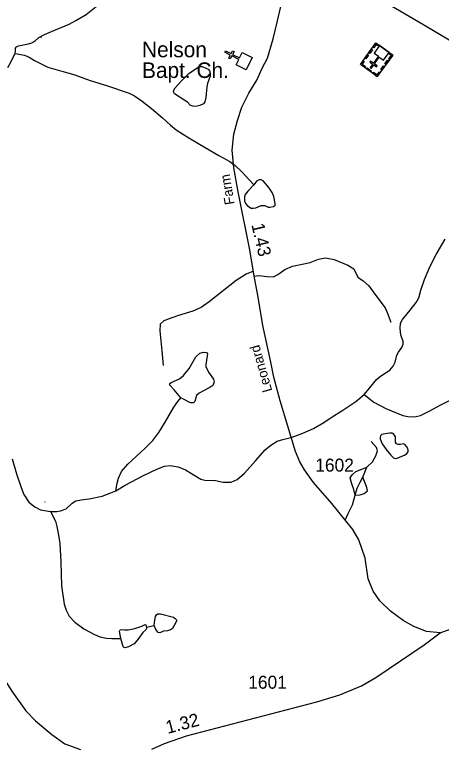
# Model space of a CAD drawing. Extents: x 2126262 to 2293712, y 749403 to 919119.
# Drawn here: x 2221450 to 2225559, y 842370 to 849419 of the extents above; entities that cross this region are included whole.
import ezdxf

# ---------------------------------------------------------------- set-up
doc = ezdxf.new("R2010")
doc.units = 0
for name, color, linetype in [('Exist Cultural Church CELL', 7, 'Continuous'), ('Exist Cultural Church Label', 7, 'Continuous'), ('Exist Cultural Church with Cemetery CELL', 7, 'Continuous'), ('Exist Hydrographic Creek Single Shore', 7, 'Continuous'), ('Exist Hydrographic Misc Water Feature', 7, 'Continuous'), ('Exist Hydrographic Pond Under 1500 Sq Ft', 7, 'Continuous'), ('Exist Road Non-System Type 51', 7, 'Continuous'), ('Exist Road Primary NC Attributed', 7, 'Continuous'), ('Exist Road Secondary Mileage Hundredths English Label', 7, 'Continuous'), ('Exist Road Secondary Type 51 Attributed', 7, 'Continuous'), ('Exist Road Secondary Type 51 Label', 7, 'Continuous'), ('Exist Road Secondary Type 51 Number Label', 7, 'Continuous')]:
    doc.layers.add(name, color=color, linetype=linetype)

msp = doc.modelspace()

# ---------------------------------------------------------------- linework, layer by layer
at = {"layer": 'Exist Cultural Church CELL'}
msp.add_lwpolyline([(2223583.3, 848937.5), (2223608.8, 848988.4), (2223540.8, 849022.7), (2223526.4, 848994.1), (2223512.1, 849001.3), (2223526.5, 849029.9), (2223472.8, 849056.9), (2223480, 849071.2), (2223533.8, 849044.2), (2223548.2, 849072.7), (2223562.4, 849065.6), (2223548, 849037), (2223616, 849002.7), (2223642.1, 849054.2), (2223737.1, 849006.2), (2223678.3, 848889.6)], close=True, dxfattribs=at)
at = {"layer": 'Exist Cultural Church with Cemetery CELL'}
for points in [[(2224940.9, 848824.5), (2224779.5, 848941), (2224928.6, 849147.5), (2225090, 849030.9)], [(2224955.4, 849128.1), (2224948.7, 849118.8), (2224930.9, 849131.6), (2224907.2, 849098.9), (2224898.2, 849105.4), (2224928.6, 849147.5)], [(2224895.5, 849082.2), (2224870.1, 849047.1), (2224860.9, 849053.8), (2224886.2, 849088.9)], [(2225055, 849056.1), (2224964.1, 849121.8), (2224911.1, 849048.3), (2224952.2, 849018.6), (2224904.5, 848952.6), (2224877.8, 848971.9), (2224871.3, 848963), (2224898.1, 848943.6), (2224873.3, 848909.4), (2224882.7, 848902.6), (2224907.5, 848936.8), (2224934.3, 848917.5), (2224940.7, 848926.4), (2224913.9, 848945.8), (2224961.6, 849011.8), (2225002, 848982.7)], [(2224856.9, 849028.8), (2224831.5, 848993.7), (2224822.3, 849000.4), (2224847.6, 849035.5)], [(2225063.1, 849050.2), (2225056.4, 849040.9), (2225074.2, 849028), (2225050.6, 848995.3), (2225059.6, 848988.8), (2225090, 849030.8)], [(2224804.8, 848976.2), (2224814, 848969.6), (2224795.2, 848943.5), (2224828.1, 848919.8), (2224821.5, 848910.7), (2224779.5, 848941.1)], [(2225009.7, 848919.7), (2224984.3, 848884.6), (2224975.1, 848891.3), (2225000.4, 848926.4)], [(2225049, 848974.2), (2225023.7, 848939.1), (2225014.5, 848945.7), (2225039.8, 848980.8)], [(2224880.9, 848867.9), (2224838.8, 848898.2), (2224845.5, 848907.4), (2224887.5, 848877.1)], [(2224966.2, 848859.6), (2224957, 848866.2), (2224938.2, 848840.1), (2224905.3, 848863.9), (2224898.8, 848854.9), (2224940.9, 848824.5)]]:
    msp.add_lwpolyline(points, close=True, dxfattribs=at)
at = {"layer": 'Exist Hydrographic Creek Single Shore'}
for points in [[(2221456.4, 849046.7), (2221459, 849075.7), (2221459, 849097.9), (2221467, 849110.6), (2221486, 849120.1), (2221582.6, 849139.1), (2221617.4, 849148.6), (2221644.3, 849164.4), (2221683.9, 849200.9), (2221739.3, 849229.4), (2221804.2, 849256.3), (2221976.8, 849327.6), (2222040.2, 849361.8), (2222139.9, 849420.5), (2222234.9, 849496.5), (2222298.3, 849539.3), (2222341, 849564.6), (2222378.2, 849591.6), (2222419.4, 849631.2), (2222459, 849681.9), (2222516, 849764.3)], [(2221383.2, 848912), (2221413.6, 848961.2), (2221435.8, 849010.3), (2221456.4, 849046.7)], [(2224815.9, 845763.8), (2224871.5, 845827.6), (2224934.9, 845908.4), (2224972.9, 845940.1), (2225063.1, 845998.7), (2225096.4, 846038.3), (2225115.4, 846074.7), (2225129.6, 846142.9), (2225145.5, 846171.4), (2225177.1, 846215.8), (2225189.8, 846247.9), (2225189.8, 846274.9), (2225167.6, 846338.2), (2225162.9, 846398.4), (2225166.1, 846450.7), (2225185.1, 846485.6), (2225229.4, 846539.4), (2225259.5, 846575.9), (2225316.5, 846648.8), (2225341.8, 846694.7), (2225362.4, 846767.6), (2225396.6, 846871.4), (2225448.9, 846991.8), (2225507.5, 847112.2), (2225596.1, 847259.5)], [(2222426.2, 844837.8), (2222514.5, 844891.6), (2222692.6, 844985.1), (2222820.7, 845048), (2222894.5, 845074.1), (2222948.8, 845082.8), (2223024.7, 845069.8), (2223096.4, 845039.4), (2223241.9, 844950.3), (2223283.1, 844941.6), (2223385.1, 844937.3), (2223459, 844922.1), (2223536, 844919.9), (2223592.5, 844948.1), (2223662, 845008.9), (2223768.3, 845126.3), (2223863.9, 845232.7), (2223918.1, 845278.3), (2223976.8, 845317.4), (2224031, 845330.5), (2224122.2, 845354.3), (2224224.3, 845393.4), (2224328.5, 845436.9), (2224428.4, 845495.5), (2224496.7, 845542.3), (2224609.6, 845613.9), (2224735.6, 845696.5), (2224815.9, 845763.8)], [(2221427.5, 845147.1), (2221468.7, 845001.6), (2221514.3, 844869.1), (2221538.2, 844801.7), (2221588.1, 844730), (2221644.6, 844684.4), (2221698.9, 844656.2), (2221794.4, 844638.8)], [(2221794.4, 844638.8), (2221857.4, 844637.9), (2221892.1, 844644.4), (2221946.4, 844666.2), (2222002.8, 844720.5), (2222039.7, 844742.2), (2222089.7, 844750.9), (2222167.8, 844759.6), (2222291.6, 844787.8), (2222376.2, 844818.2), (2222426.2, 844837.8)]]:
    msp.add_lwpolyline(points, dxfattribs=at)
at = {"layer": 'Exist Hydrographic Misc Water Feature'}
msp.add_line((2222721.4, 843525.7), (2222793.1, 843543.1), dxfattribs=at)
for points in [[(2221708.9, 849197.2), (2221710.5, 849198.1)], [(2221456.4, 849046.7), (2221545, 849029.3), (2221589.4, 849010.3), (2221640, 848977), (2221769.9, 848915.2), (2221906.1, 848875.6), (2222031.1, 848840.7), (2222179, 848785.9), (2222334.2, 848738.4), (2222554.3, 848663.9), (2222605, 848638.6), (2222679.4, 848586.3), (2222768.1, 848516.6), (2222875.1, 848427.1), (2222949.5, 848355.8), (2223005, 848309.8), (2223128.5, 848235.4), (2223285.2, 848141.9), (2223416.7, 848062.7), (2223521.2, 848007.2), (2223575, 847967.6), (2223636.8, 847907.4), (2223751.9, 847782.9)], [(2224815.9, 845763.8), (2224908.6, 845690), (2225023.7, 845631.3), (2225186.5, 845564), (2225236.4, 845553.1), (2225299.4, 845550.9), (2225358, 845564), (2225440.5, 845605.3), (2225553.4, 845666.1), (2225651.1, 845713.9), (2225722.7, 845744.3), (2225850.8, 845789.9)], [(2222426.2, 844837.8), (2222438.6, 844912.9), (2222449.4, 844958.6), (2222477.6, 845023.7), (2222540.6, 845093.2), (2222707.8, 845249.6), (2222779.4, 845323.5), (2222838, 845399.5), (2222901, 845497.3), (2222983.5, 845642.8), (2223020.4, 845697.1), (2223050.8, 845734.1)], [(2221741.5, 844732.9), (2221743.3, 844733.1)], [(2221743.4, 844728.9), (2221741.5, 844732.9)], [(2221794.4, 844638.8), (2221842.2, 844547.5), (2221857.4, 844495.4), (2221870.4, 844432.4), (2221885.6, 844332.5), (2221896.4, 844154.4), (2221902.9, 843923.2), (2221926.8, 843747.3), (2221946.4, 843688.6), (2221976.8, 843632.1), (2222031, 843573.5), (2222117.9, 843510.5), (2222217.8, 843456.2), (2222272, 843432.3), (2222335, 843421.4), (2222387.1, 843417.1), (2222471.8, 843417.1)]]:
    msp.add_lwpolyline(points, dxfattribs=at)
for points in [[(2223088.7, 848593.5), (2222989.7, 848659.1), (2222980.3, 848675.2), (2222981.6, 848692.6), (2222996.4, 848714.1), (2223056.6, 848782.4), (2223127.6, 848853.4), (2223215.9, 848913.7), (2223236, 848919), (2223254.8, 848919), (2223312.3, 848894.9), (2223325.7, 848880.2), (2223332.4, 848857.4), (2223332.4, 848827.9), (2223324.4, 848802.5), (2223307, 848755.6), (2223301.6, 848723.4), (2223290.9, 848623), (2223282.9, 848580.1), (2223268.2, 848560), (2223234.7, 848543.9), (2223194.5, 848537.2), (2223166.4, 848538.6), (2223145, 848546.6), (2223114.2, 848576.1)], [(2223751.9, 847782.9), (2223696.5, 847722.7), (2223671.1, 847689.4), (2223664.8, 847665.6), (2223664.8, 847627.6), (2223672.7, 847602.2), (2223693.3, 847580.1), (2223728.1, 847557.9), (2223747.1, 847556.3), (2223774, 847561.1), (2223824.7, 847583.2), (2223845.3, 847584.8), (2223859.6, 847583.2), (2223892.8, 847565.8), (2223907.1, 847565.8), (2223941.9, 847573.7), (2223957.7, 847586.4), (2223957.7, 847602.2), (2223945.1, 847668.8), (2223929.2, 847708.4), (2223897.6, 847755.9), (2223842.1, 847819.3), (2223824.7, 847830.4), (2223805.7, 847828.8), (2223780.4, 847817.7)], [(2225037, 845389.5), (2224984.8, 845378.8), (2224972.3, 845366.3), (2224968.2, 845355.5), (2224969.8, 845338.1), (2224988.9, 845291.7), (2225026.2, 845236.9), (2225071.8, 845182.2), (2225102.5, 845153.2), (2225114.1, 845149), (2225133.1, 845151.5), (2225179.5, 845170.6), (2225204.4, 845182.2), (2225225.1, 845197.1), (2225238.4, 845214.6), (2225238.4, 845232.8), (2225229.3, 845257.7), (2225207.7, 845283.4), (2225194.5, 845289.2), (2225164.6, 845282.6), (2225142.2, 845283.4), (2225127.3, 845290.9), (2225117.4, 845307.4), (2225115.7, 845339), (2225115.7, 845356.4), (2225108.3, 845374.6), (2225095.8, 845388.7), (2225085.1, 845392), (2225063.5, 845392)]]:
    msp.add_lwpolyline(points, close=True, dxfattribs=at)
at = {"layer": 'Exist Hydrographic Pond Under 1500 Sq Ft'}
for points in [[(2223050.8, 845734.1), (2222987.8, 845809.2), (2222944.4, 845854.9), (2222944.4, 845870.1), (2222957.4, 845880.9), (2223037.8, 845915.7), (2223074.7, 845948.3), (2223131.1, 846015.6), (2223196.3, 846128.6), (2223233.2, 846163.3), (2223267.9, 846172), (2223298.3, 846167.7), (2223307, 846156.8), (2223304.8, 846137.3), (2223289.6, 846054.7), (2223289.6, 846033), (2223315.7, 845978.7), (2223363.4, 845913.5), (2223370, 845885.3), (2223359.1, 845852.7), (2223330.9, 845831), (2223261.4, 845798.4), (2223226.7, 845776.7), (2223200.6, 845754.9), (2223185.4, 845698.4), (2223172.4, 845685.4), (2223144.2, 845685.4)], [(2222793.1, 843543.1), (2222799.6, 843593), (2222806.1, 843630), (2222817, 843645.2), (2222830, 843653.8), (2222853.9, 843653.8), (2222979.8, 843623.4), (2222997.2, 843610.4), (2223008, 843597.4), (2223008, 843584.3), (2222971.1, 843514.8), (2222949.4, 843499.6), (2222921.2, 843490.9), (2222882.1, 843486.6), (2222849.5, 843473.5), (2222832.2, 843475.7), (2222810.5, 843504)]]:
    msp.add_lwpolyline(points, close=True, dxfattribs=at)
for points in [[(2222471.8, 843417.1), (2222460.9, 843486.6), (2222467.4, 843499.6), (2222482.6, 843504), (2222508.7, 843499.6), (2222543.4, 843499.6), (2222606.4, 843512.6), (2222675.9, 843536.5), (2222706.3, 843551.7), (2222712.8, 843549.6), (2222721.4, 843525.7)], [(2222721.4, 843525.7), (2222719.3, 843512.6), (2222712.8, 843499.6), (2222684.5, 843475.7), (2222669.3, 843454), (2222636.8, 843408.4), (2222599.9, 843367.1), (2222547.8, 843336.7), (2222510.9, 843328), (2222497.8, 843334.5), (2222491.3, 843349.7), (2222471.8, 843417.1)]]:
    msp.add_lwpolyline(points, dxfattribs=at)
at = {"layer": 'Exist Road Non-System Type 51'}
msp.add_line((2224802.4, 844970.9), (2224840, 845067.3), dxfattribs=at)
for points in [[(2223757.2, 846902.2), (2223800.8, 846909.6), (2223877.5, 846899.8), (2223943.1, 846898.4), (2223984.5, 846918.8), (2224052.8, 846966.3), (2224126.8, 846999.8), (2224218.8, 847018), (2224297, 847036.1), (2224375.1, 847068.2), (2224442, 847079.4), (2224527.1, 847064), (2224659.1, 847008.4), (2224717.7, 846974.9), (2224755.4, 846893.9), (2224805.6, 846859), (2224861.4, 846811.5), (2224928.4, 846716.6), (2225018.6, 846600.1), (2225036.7, 846554), (2225073, 846461.8)], [(2223748.8, 846951.1), (2223680.1, 846923.3), (2223583.8, 846860.5), (2223321.8, 846657.2), (2223246.5, 846601.4), (2223167, 846567.9), (2223019.1, 846520.4), (2222927.4, 846490.3), (2222885.6, 846473.5), (2222852.1, 846442.8), (2222849.3, 846377.2), (2222867.4, 846185.9), (2222881.4, 846044.9)], [(2224840, 845067.3), (2224895.1, 845118.2), (2224928.6, 845175.5), (2224945.3, 845224.4), (2224934.2, 845256.5), (2224882.6, 845312.3)], [(2224728.4, 844797.8), (2224715.9, 844850.9), (2224692.2, 844913.7), (2224681, 844962.6), (2224699.1, 844993.3), (2224734, 845025.4), (2224807.9, 845053.3), (2224840, 845067.3)], [(2224728.4, 844797.8), (2224777.3, 844799.2), (2224814.9, 844811.8), (2224848.4, 844838.3), (2224842.8, 844870.4), (2224802.4, 844970.9)], [(2224728.4, 844797.8), (2224749.4, 844864.8), (2224778.6, 844920.7), (2224802.4, 844970.9)], [(2224631.9, 844556.8), (2224663, 844621.1), (2224702.1, 844704.9), (2224728.4, 844797.8)]]:
    msp.add_lwpolyline(points, dxfattribs=at)
at = {"layer": 'Exist Road Primary NC Attributed'}
msp.add_lwpolyline([(2224166.6, 850214.7), (2224342.3, 849996.9), (2224470.7, 849876.9), (2224646.4, 849759.6), (2225381.6, 849328.2), (2226006.6, 848956.8), (2227241.1, 848226.6), (2227963.8, 847804.9), (2228088.9, 847738.3)], dxfattribs=at)
at = {"layer": 'Exist Road Secondary Type 51 Attributed'}
for points in [[(2225547, 843470.5), (2225417.3, 843484.5), (2225294.5, 843533.4), (2225191.3, 843590.6), (2225069.9, 843680), (2224966, 843781.2), (2224901.8, 843871.9), (2224854.4, 843992), (2224823.7, 844191.7), (2224765.8, 844366.9), (2224707.2, 844467.4), (2224503.2, 844715.7), (2224327.5, 844919.6), (2224241, 845039.7), (2224196.3, 845117.9), (2224154.5, 845215.6), (2224006.8, 845702.6), (2223945.4, 845931.6), (2223914.7, 846093.5), (2223839.5, 846430.3), (2223792, 846719.3), (2223757.2, 846902.2), (2223716, 847157.3), (2223601.9, 847714.2), (2223560, 847945.9), (2223543.3, 848116.3), (2223560, 848269.8), (2223594.9, 848399.7), (2223636.7, 848528.1), (2223706.5, 848665), (2223781.8, 848790.6), (2223832, 848905.1), (2223885.1, 849000), (2223940.5, 849185.6), (2223979.6, 849358.7), (2224013.1, 849498.4)], [(2219931.1, 844696.1), (2220001, 844614.5), (2220065.1, 844516.8), (2220244.9, 844306.5), (2220315.9, 844213.3), (2220368.9, 844160.3), (2220423.4, 844094.6), (2220761.9, 843753), (2221072.3, 843429.8), (2221164.4, 843311.1), (2221430.2, 842899.9), (2221557.1, 842722.6), (2221652, 842626.3), (2221807.5, 842492.9), (2221934.5, 842403.6), (2222085.2, 842349.1)], [(2225547, 843470.5), (2225785.5, 843558.5), (2225986.4, 843594.8), (2226229.2, 843597.6), (2226471.9, 843578), (2226845.7, 843502.6), (2227946.2, 843301.9), (2228631.4, 843162.4), (2229054.7, 843072.3)], [(2222772.2, 842351.2), (2222892.9, 842407.7), (2223105, 842481.7), (2224361.2, 842807.8), (2224581.7, 842876.2), (2224790.2, 842962.1), (2224926.9, 843041.7), (2225393.6, 843357.9), (2225547, 843470.5)]]:
    msp.add_lwpolyline(points, dxfattribs=at)

# ---------------------------------------------------------------- texts
at = {"layer": 'Exist Cultural Church Label'}
for s, p in [('Nelson', (2222677, 849009.4)), ('Bapt. Ch.', (2222677, 848810.2))]:
    msp.add_text(s, height=150, dxfattribs=at).set_placement(p)
at = {"layer": 'Exist Road Secondary Mileage Hundredths English Label'}
for s, rotation, p in [('1.43', 283.0684, (2223729.1, 847399)), ('1.32', 14.54856, (2222923.1, 842499.1))]:
    msp.add_text(s, height=125, rotation=rotation, dxfattribs=at).set_placement(p)
at = {"layer": 'Exist Road Secondary Type 51 Label'}
for s, rotation, p in [('Farm', 99.34208, (2223568.5, 847598)), ('Leonard', 105.78589, (2223931.4, 845801.1))]:
    msp.add_text(s, height=95, rotation=rotation, dxfattribs=at).set_placement(p)
at = {"layer": 'Exist Road Secondary Type 51 Number Label'}
for s, p in [('1602', (2224344.8, 845023)), ('1601', (2223699.4, 842934.4))]:
    msp.add_text(s, height=125, dxfattribs=at).set_placement(p)

doc.saveas('drawing.dxf')
